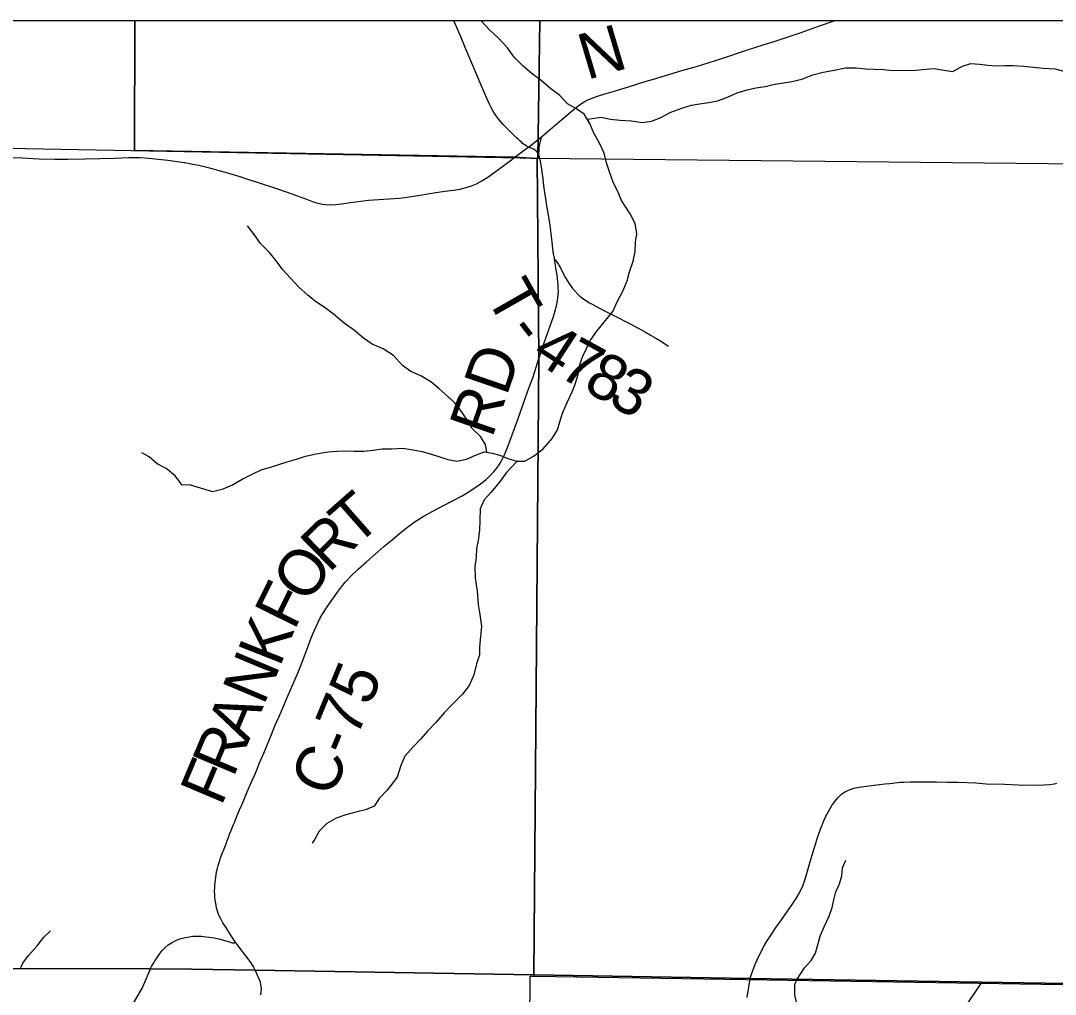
# Model space of a CAD drawing. Extents: x 0 to 191, y 0 to 55.
# Drawn here: x 145.722 to 146.361, y 24.816 to 25.418 of the extents above; entities that cross this region are included whole.
import ezdxf

# ---------------------------------------------------------------- set-up
doc = ezdxf.new("R2010")
doc.units = 0
for name, color, linetype in [('GM_X_Corporation', 7, 'Continuous'), ('GM_X_County_Road', 7, 'Continuous'), ('GM_X_County_Road_Text', 7, 'Continuous'), ('GM_X_Minor_River', 7, 'Continuous'), ('GM_X_State_Route', 7, 'Continuous'), ('GM_X_Township_Road', 7, 'Continuous'), ('GM_X_Township_Road_Text', 7, 'Continuous')]:
    doc.layers.add(name, color=color, linetype=linetype)

msp = doc.modelspace()

# ---------------------------------------------------------------- linework, layer by layer
at = {"layer": 'GM_X_Corporation'}
for points in [[(149.5758, 25.41761), (143.27549, 25.41761)], [(145.53575, 24.8325), (145.80185, 24.83212), (145.82777, 24.83197), (145.86688, 24.83121), (146.03892, 24.82849), (146.04196, 25.20902), (146.041, 25.33251), (146.02679, 25.33333), (145.79216, 25.33735), (145.79254, 25.41761), (143.27549, 25.41761)], [(149.5758, 25.41761), (145.79254, 25.41761), (145.79216, 25.33735), (146.02679, 25.33333), (146.041, 25.33251), (146.04196, 25.20902), (146.03892, 24.82849), (146.17247, 24.8262), (146.54941, 24.82014), (146.55017, 24.94381), (147.26754, 24.93877)], [(145.53575, 24.8325), (145.80185, 24.83212), (145.82777, 24.83197), (145.86688, 24.83121), (146.03892, 24.82849), (146.17247, 24.8262), (146.54941, 24.82014), (146.55017, 24.94381), (147.26754, 24.93877)], [(147.26754, 24.93877), (146.55017, 24.94381), (146.54941, 24.82014), (146.17247, 24.8262), (146.03892, 24.82849), (145.86688, 24.83121), (145.82777, 24.83197), (145.80185, 24.83212), (145.53575, 24.8325)], [(145.53575, 24.8325), (145.80185, 24.83212), (145.82777, 24.83197), (145.86688, 24.83121), (146.03892, 24.82849), (146.17247, 24.8262), (146.54941, 24.82014), (146.55017, 24.94381), (147.26754, 24.93877)]]:
    msp.add_lwpolyline(points, dxfattribs=at)
for points in [[(146.04261, 25.41761), (145.54018, 25.41761), (145.53909, 25.34216), (146.04147, 25.33262)], [(146.55509, 25.41761), (146.04261, 25.41761), (146.04147, 25.33262), (146.55372, 25.32743)], [(146.03675, 24.82762), (146.03933, 24.82759), (146.54827, 24.81955), (146.54508, 24.6158), (146.54032, 24.31446), (146.03321, 24.31897)]]:
    msp.add_lwpolyline(points, close=True, dxfattribs=at)
at = {"layer": 'GM_X_County_Road'}
for points in [[(146.0356, 25.33954), (146.03423, 25.34024), (146.03335, 25.34085), (146.03265, 25.34135), (146.03179, 25.34207), (146.03124, 25.34257), (146.03054, 25.34319), (146.02934, 25.34439), (146.02825, 25.34535), (146.02678, 25.34678), (146.02573, 25.34773), (146.02348, 25.34998), (146.02031, 25.35332), (146.01749, 25.35645), (146.01568, 25.35894), (146.01428, 25.36102), (146.01329, 25.36269), (146.01163, 25.36606), (146.00948, 25.37062), (146.00638, 25.37788), (146.00137, 25.38984), (145.99654, 25.40104), (145.99442, 25.40622), (145.99265, 25.41044), (145.98996, 25.41674), (145.98957, 25.41761)], [(146.04384, 25.346), (146.04664, 25.34842), (146.04949, 25.35076), (146.05623, 25.35653), (146.0617, 25.36116), (146.06511, 25.36397), (146.06781, 25.366), (146.06844, 25.36644), (146.0694, 25.3671), (146.0706, 25.36784), (146.07187, 25.36851), (146.07339, 25.36923), (146.07597, 25.37025), (146.079, 25.37127), (146.08219, 25.37219), (146.08934, 25.37428), (146.09811, 25.377), (146.10717, 25.37977), (146.11485, 25.38222), (146.12026, 25.38382), (146.13043, 25.3868), (146.13935, 25.38941), (146.15505, 25.39432), (146.17036, 25.39942), (146.18053, 25.40266), (146.1881, 25.40501), (146.20405, 25.41039), (146.2154, 25.41446), (146.22447, 25.41761)], [(146.0356, 25.33954), (146.03956, 25.34251), (146.04384, 25.346)], [(146.04212, 25.33459), (146.0421, 25.33578), (146.04212, 25.33647), (146.04216, 25.3371), (146.04223, 25.33796), (146.04231, 25.33897), (146.0425, 25.34052), (146.04286, 25.34246), (146.04304, 25.3433), (146.04341, 25.34466), (146.0437, 25.3456), (146.04384, 25.346)], [(146.02689, 25.33306), (146.02904, 25.3347), (146.03528, 25.33934), (146.0356, 25.33954)], [(146.04212, 25.33459), (146.04175, 25.33549), (146.04136, 25.3361), (146.04104, 25.33654), (146.04023, 25.33725), (146.03911, 25.33799), (146.03837, 25.3384), (146.0356, 25.33954)], [(145.71578, 25.33323), (145.72283, 25.33283), (145.73314, 25.33238), (145.74298, 25.33212), (145.75103, 25.3321), (145.76185, 25.33232), (145.77092, 25.33252), (145.77973, 25.33272), (145.78871, 25.33311), (145.79031, 25.3331), (145.79549, 25.33306), (145.80107, 25.33275), (145.80693, 25.33215), (145.81288, 25.33147), (145.81855, 25.33071), (145.82286, 25.33005), (145.82339, 25.32996), (145.82821, 25.32906), (145.8319, 25.3283), (145.83456, 25.3277), (145.83688, 25.32717), (145.84, 25.32637), (145.84437, 25.32518), (145.84824, 25.3241)], [(145.84824, 25.3241), (145.85114, 25.32328), (145.85732, 25.3213), (145.86074, 25.32022), (145.86927, 25.31756), (145.87939, 25.31422), (145.88599, 25.31201), (145.89171, 25.30985), (145.89849, 25.30733), (145.90259, 25.30572), (145.90556, 25.30489), (145.90752, 25.30448), (145.9085, 25.30432), (145.91042, 25.30409), (145.91319, 25.30399), (145.91656, 25.30415), (145.92022, 25.30455), (145.92577, 25.30543), (145.93051, 25.30605), (145.93682, 25.30673), (145.94622, 25.30747), (145.95594, 25.30806), (145.95931, 25.30843), (145.962, 25.30874), (145.96489, 25.30918), (145.96875, 25.30985), (145.9711, 25.31029), (145.97846, 25.31153), (145.98397, 25.31224), (145.98941, 25.31294), (145.99341, 25.3136), (145.99477, 25.3139), (145.99717, 25.31452), (146.0004, 25.31563), (146.00353, 25.31695), (146.0068, 25.31867), (146.01045, 25.32097), (146.01425, 25.32362), (146.01824, 25.32655), (146.02507, 25.33168), (146.02689, 25.33306)], [(146.05179, 25.27004), (146.05165, 25.27088), (146.05119, 25.27373), (146.05075, 25.27681), (146.05047, 25.27896), (146.04917, 25.28972), (146.04835, 25.29524), (146.04698, 25.30328), (146.04648, 25.30635), (146.04571, 25.31157), (146.04516, 25.31587), (146.04451, 25.32177), (146.04441, 25.32269), (146.04379, 25.3273), (146.04316, 25.33058), (146.04269, 25.33261), (146.04246, 25.33359), (146.04212, 25.33459)], [(146.04219, 25.20919), (146.04287, 25.21137), (146.04457, 25.21637), (146.04661, 25.22223), (146.04784, 25.22575), (146.0493, 25.22973), (146.05083, 25.23436), (146.0523, 25.23913), (146.05315, 25.24247), (146.05347, 25.24388), (146.05362, 25.24477), (146.05387, 25.24656), (146.05407, 25.2484), (146.05414, 25.2503), (146.05407, 25.25252), (146.05399, 25.25467), (146.05383, 25.25644), (146.05342, 25.26046), (146.05284, 25.26386), (146.05243, 25.26618), (146.05206, 25.26836), (146.05179, 25.27004)], [(145.85472, 24.84839), (145.85294, 24.85101), (145.85178, 24.85284), (145.84861, 24.85785), (145.8469, 24.86048), (145.84552, 24.86298), (145.8448, 24.86444), (145.84421, 24.86588), (145.84355, 24.86782), (145.84301, 24.86973), (145.84265, 24.87137), (145.84218, 24.87448), (145.84197, 24.87624), (145.84182, 24.87813), (145.84173, 24.87983), (145.84181, 24.88245), (145.84188, 24.88363), (145.842, 24.8855), (145.84241, 24.88857), (145.84301, 24.89193), (145.84356, 24.89427), (145.84397, 24.89585), (145.84452, 24.89779), (145.84494, 24.89908), (145.84527, 24.89996), (145.8463, 24.90265), (145.84798, 24.90716), (145.84882, 24.90938), (145.84952, 24.91129), (145.8503, 24.91331), (145.85101, 24.91523), (145.85179, 24.91722), (145.85259, 24.91917), (145.85343, 24.92116), (145.85417, 24.92299), (145.8549, 24.92485), (145.85573, 24.92685), (145.85716, 24.93023), (145.85851, 24.93347), (145.85978, 24.9363), (145.86192, 24.94143), (145.86336, 24.94464), (145.86481, 24.94806), (145.8663, 24.95147), (145.86801, 24.95546), (145.86937, 24.95882), (145.87138, 24.96351), (145.87217, 24.96539), (145.87691, 24.97679), (145.87905, 24.9822), (145.88135, 24.9875), (145.88285, 24.99091), (145.88709, 25.00105), (145.8915, 25.01093), (145.89356, 25.01582), (145.89543, 25.02047), (145.89765, 25.02636), (145.90006, 25.03293), (145.90144, 25.0365), (145.90323, 25.04078), (145.90506, 25.04481), (145.90622, 25.04723), (145.90667, 25.04814), (145.90723, 25.0492), (145.90858, 25.05152), (145.91127, 25.05557), (145.91366, 25.05919), (145.91762, 25.0648), (145.92011, 25.06794), (145.92243, 25.07082), (145.9233, 25.07179), (145.92598, 25.07459), (145.93038, 25.07882), (145.93556, 25.08345), (145.94258, 25.08959), (145.94639, 25.09282), (145.9516, 25.09722), (145.95576, 25.10079), (145.95927, 25.10362), (145.96571, 25.10829), (145.97061, 25.11135), (145.97422, 25.11343), (145.97974, 25.1164), (145.98838, 25.12089), (145.99463, 25.12427), (145.99997, 25.12741), (146.00281, 25.12927), (146.00609, 25.13161), (146.00946, 25.13435), (146.01174, 25.13646), (146.01411, 25.13892), (146.01609, 25.14131), (146.01753, 25.14334), (146.01877, 25.14549), (146.02056, 25.14911), (146.02264, 25.15396), (146.0242, 25.15803), (146.02567, 25.16178), (146.02933, 25.17203), (146.03347, 25.18375), (146.03533, 25.18902), (146.03847, 25.19779), (146.04131, 25.20633), (146.04206, 25.20875), (146.04219, 25.20919)], [(145.86698, 24.83094), (145.86681, 24.8313), (145.86664, 24.83167), (145.86552, 24.83372), (145.86368, 24.83658), (145.86112, 24.84008), (145.85747, 24.84472), (145.85521, 24.84768), (145.85472, 24.84839)], [(145.87035, 24.81614), (145.87062, 24.81978), (145.87019, 24.82395), (145.86698, 24.83094)]]:
    msp.add_lwpolyline(points, dxfattribs=at)
at = {"layer": 'GM_X_Minor_River'}
for points in [[(145.82661, 25.13094), (145.84052, 25.1269), (145.84694, 25.1285), (145.85278, 25.13103), (145.8588, 25.13452), (145.86501, 25.13763), (145.87047, 25.14036), (145.87688, 25.14214), (145.8865, 25.1453), (145.89235, 25.14688), (145.89782, 25.14866), (145.90443, 25.15007), (145.9118, 25.1513), (145.91728, 25.15174), (145.92257, 25.152), (145.92806, 25.15169), (145.93393, 25.15176), (145.93979, 25.1524), (145.94527, 25.15323), (145.95094, 25.1533), (145.95794, 25.15357), (145.96419, 25.15251), (145.97007, 25.15163), (145.975, 25.15018), (145.98089, 25.14835), (145.98582, 25.14671), (145.99132, 25.14563), (145.99736, 25.14685), (146.00245, 25.14918), (146.00829, 25.15134), (146.01322, 25.15064), (146.01796, 25.14937), (146.0229, 25.14716), (146.0284, 25.14571), (146.03332, 25.14558), (146.03878, 25.14868), (146.04479, 25.15331), (146.05021, 25.15963), (146.05356, 25.16499), (146.05503, 25.16994), (146.05668, 25.17527), (146.05945, 25.18175), (146.0626, 25.18843), (146.06444, 25.19319), (146.06628, 25.1991), (146.06735, 25.20537), (146.06919, 25.21051), (146.07141, 25.21528), (146.07401, 25.22025), (146.07793, 25.2258), (146.08241, 25.23154), (146.08784, 25.23806), (146.09042, 25.24397), (146.09414, 25.25103), (146.09654, 25.25694), (146.098, 25.26246), (146.10039, 25.26913), (146.10147, 25.27502), (146.10179, 25.2809), (146.10268, 25.28604), (146.10148, 25.29228), (146.0984, 25.29831), (146.0932, 25.30659), (146.09107, 25.31169), (146.08818, 25.31734), (146.08565, 25.32433), (146.08389, 25.32981), (146.08232, 25.33586), (146.07961, 25.3419), (146.07595, 25.34811), (146.07362, 25.35415), (146.07015, 25.35999), (146.06539, 25.36316), (146.05968, 25.36631), (146.0549, 25.37156), (146.04956, 25.37548), (146.04346, 25.38072), (146.03793, 25.38482), (146.0324, 25.3895), (146.02685, 25.39512), (146.02263, 25.40076), (146.01709, 25.40676), (146.01155, 25.412), (146.0064, 25.41761)], [(146.07201, 25.35687), (146.08058, 25.35803), (146.08627, 25.35677), (146.09214, 25.35628), (146.09933, 25.3558), (146.10597, 25.35474), (146.11164, 25.35557), (146.11691, 25.35753), (146.12369, 25.36121), (146.13029, 25.36357), (146.13632, 25.36554), (146.14124, 25.36617), (146.14709, 25.367), (146.15238, 25.36821), (146.15766, 25.36998), (146.16463, 25.3731), (146.17066, 25.37488), (146.17614, 25.37608), (146.18181, 25.37691), (146.18671, 25.3783), (146.19314, 25.37914), (146.19843, 25.38015), (146.20447, 25.38155), (146.21125, 25.3841), (146.21767, 25.38589), (146.22352, 25.38691), (146.23145, 25.38852), (146.23808, 25.38841), (146.24376, 25.38791), (146.24944, 25.3876), (146.25512, 25.38748), (146.26042, 25.38679), (146.2748, 25.38697), (146.28123, 25.38761), (146.28633, 25.38806), (146.29107, 25.38735), (146.2977, 25.3863), (146.30372, 25.3896), (146.309, 25.39118), (146.3143, 25.39086), (146.31942, 25.39017), (146.32491, 25.38967), (146.32983, 25.38992), (146.33494, 25.38998), (146.34157, 25.38949), (146.34763, 25.38881), (146.3535, 25.38831), (146.36088, 25.38783), (146.36942, 25.38566)], [(146.00983, 25.15112), (146.009, 25.1559), (146.00593, 25.1608), (146.00057, 25.16604), (145.99749, 25.17132), (145.99423, 25.17621), (145.99001, 25.18185), (145.98027, 25.19045), (145.97531, 25.19457), (145.96922, 25.19829), (145.96295, 25.20105), (145.9578, 25.20478), (145.95226, 25.21079), (145.94578, 25.21507), (145.93913, 25.21783), (145.9338, 25.22156), (145.92807, 25.22623), (145.92178, 25.2309), (145.91529, 25.23632), (145.90939, 25.24061), (145.90405, 25.24415), (145.89928, 25.24807), (145.89374, 25.25313), (145.88858, 25.25856), (145.88399, 25.26382), (145.87977, 25.26927), (145.87556, 25.27453), (145.87001, 25.27996), (145.86617, 25.2856), (145.86215, 25.29086)], [(145.82661, 25.13094), (145.82169, 25.13088), (145.81747, 25.13652), (145.81175, 25.141), (145.80623, 25.14396), (145.80127, 25.14826), (145.7967, 25.15086)], [(146.02865, 25.1457), (146.02204, 25.13861), (146.01756, 25.13249), (146.01251, 25.12655), (146.00821, 25.12175), (146.00581, 25.11622), (146.00569, 25.10901), (146.00537, 25.10294), (146.00449, 25.09667), (146.00359, 25.09172), (146.00327, 25.08603), (146.00257, 25.08052), (146.00264, 25.0735), (146.00386, 25.06536), (146.00451, 25.05702), (146.00552, 25.05096), (146.00653, 25.04376), (146.00603, 25.0375), (146.00534, 25.03085), (146.00539, 25.02611), (146.00355, 25.02039), (146.00192, 25.01373), (145.99896, 25.00706), (145.99485, 25.00169), (145.98829, 24.99516), (145.98361, 24.99017), (145.97838, 24.98423), (145.97332, 24.97885), (145.96921, 24.97406), (145.96415, 24.96907), (145.95929, 24.96351), (145.95688, 24.95778), (145.9545, 24.95055), (145.94833, 24.9425), (145.94347, 24.93732), (145.9403, 24.93254), (145.93502, 24.93038), (145.92898, 24.92879), (145.92276, 24.9272), (145.91691, 24.92523), (145.91108, 24.92193), (145.9064, 24.91713), (145.90361, 24.91217), (145.90193, 24.90968)], [(146.20165, 24.82567), (146.20612, 24.8328), (146.21037, 24.83729), (146.21293, 24.84177), (146.21457, 24.84786), (146.21603, 24.85301), (146.21825, 24.85797), (146.2214, 24.86465), (146.22324, 24.86998), (146.22432, 24.87474), (146.2256, 24.87969), (146.22782, 24.88465), (146.22928, 24.8896), (146.22961, 24.89453), (146.23164, 24.8993)], [(145.72195, 24.83287), (145.72321, 24.83565), (145.72675, 24.84043), (145.73217, 24.84638), (145.73628, 24.85174), (145.7404, 24.85558)], [(146.20647, 24.73144), (146.20608, 24.73637), (146.20493, 24.74112), (146.20359, 24.74624), (146.20187, 24.75307), (146.20147, 24.75915), (146.20241, 24.76485), (146.20391, 24.77207), (146.20446, 24.77682), (146.20426, 24.78327), (146.20443, 24.79011), (146.20423, 24.79486), (146.20384, 24.7996), (146.2025, 24.80492), (146.20154, 24.80966), (146.2002, 24.81611), (146.20018, 24.82238), (146.20165, 24.82567)], [(146.20485, 24.72498), (146.21389, 24.72253), (146.21921, 24.72179), (146.22395, 24.72199), (146.23001, 24.72543), (146.23684, 24.72887), (146.24327, 24.7344), (146.24573, 24.73916), (146.24837, 24.74581), (146.24987, 24.75075), (146.25289, 24.75798), (146.25705, 24.76293), (146.26368, 24.7677), (146.26842, 24.77056), (146.27353, 24.77381), (146.27865, 24.77667), (146.28471, 24.78125), (146.29096, 24.78772), (146.29663, 24.79344), (146.30155, 24.80029), (146.30457, 24.80657), (146.30835, 24.81285), (146.31581, 24.82378)]]:
    msp.add_lwpolyline(points, dxfattribs=at)
at = {"layer": 'GM_X_State_Route'}
for points in [[(146.17257, 24.82593), (146.17284, 24.827), (146.17337, 24.82877), (146.17396, 24.83051), (146.17502, 24.83339), (146.17685, 24.83764), (146.17917, 24.84235), (146.18152, 24.84668), (146.18279, 24.8488), (146.18474, 24.85194), (146.18866, 24.85787), (146.19188, 24.86241), (146.1957, 24.86766), (146.19819, 24.87119), (146.20108, 24.87559), (146.20249, 24.87801), (146.20406, 24.88106), (146.20507, 24.88335), (146.20615, 24.88627), (146.20764, 24.89102), (146.20946, 24.8976), (146.21211, 24.90649), (146.21466, 24.91444), (146.21645, 24.91938), (146.21798, 24.92308), (146.2194, 24.92642), (146.22097, 24.92933), (146.22295, 24.93291), (146.22484, 24.9354), (146.22679, 24.93777), (146.22905, 24.93991), (146.23097, 24.94123), (146.23331, 24.94255), (146.23658, 24.94372), (146.23995, 24.94438), (146.24596, 24.94522), (146.25575, 24.94627), (146.25882, 24.94663), (146.26066, 24.94683), (146.26188, 24.94697), (146.26371, 24.94716), (146.26555, 24.94734), (146.2674, 24.94747), (146.27173, 24.94764), (146.27265, 24.94764), (146.27357, 24.94766), (146.27552, 24.94763), (146.2819, 24.94753), (146.28777, 24.94754), (146.29456, 24.94745), (146.30105, 24.94745), (146.31207, 24.94693), (146.31842, 24.94642), (146.32965, 24.94609), (146.33818, 24.94573), (146.34692, 24.94564), (146.35395, 24.94582), (146.35744, 24.94591), (146.36053, 24.94633), (146.362, 24.94675)], [(146.17069, 24.81447), (146.17257, 24.82593)]]:
    msp.add_lwpolyline(points, dxfattribs=at)
at = {"layer": 'GM_X_Township_Road'}
for points in [[(146.05179, 25.27004), (146.05211, 25.26997), (146.05236, 25.26976), (146.05425, 25.26707), (146.05509, 25.26568), (146.05549, 25.26494), (146.05736, 25.26111), (146.05851, 25.25891), (146.06055, 25.25546), (146.06241, 25.25286), (146.06403, 25.2509), (146.06589, 25.24902), (146.06747, 25.24759), (146.06849, 25.24668), (146.07106, 25.24485), (146.07333, 25.24344), (146.07533, 25.24227), (146.07914, 25.24023), (146.08432, 25.23756), (146.08829, 25.23549), (146.09809, 25.23063), (146.10465, 25.22714), (146.10799, 25.22528), (146.11145, 25.22323), (146.11428, 25.22164), (146.11776, 25.21949), (146.11996, 25.21805), (146.12224, 25.21658)], [(145.80195, 24.83186), (145.80282, 24.83346), (145.80348, 24.83467), (145.80415, 24.83579), (145.80487, 24.837), (145.80552, 24.83795), (145.80625, 24.83908), (145.80748, 24.84095), (145.80937, 24.8434), (145.81122, 24.84527), (145.81309, 24.84689), (145.81515, 24.84827), (145.81739, 24.84947), (145.81962, 24.85036), (145.82181, 24.85104), (145.82385, 24.85154), (145.82606, 24.85198), (145.82832, 24.85222), (145.83011, 24.85232), (145.83147, 24.8523), (145.83365, 24.8522), (145.83483, 24.85208), (145.83832, 24.85171), (145.84147, 24.85124), (145.84439, 24.85063), (145.85097, 24.8488), (145.85256, 24.84826), (145.85343, 24.84813), (145.85406, 24.8482), (145.85439, 24.84829), (145.85472, 24.84839)], [(145.80195, 24.83186), (145.79714, 24.82085), (145.79212, 24.81202), (145.78411, 24.79904), (145.78051, 24.79321), (145.76982, 24.77281), (145.76671, 24.76681), (145.7636, 24.76191), (145.76208, 24.75945), (145.76011, 24.757), (145.75744, 24.75384), (145.75417, 24.75045), (145.74757, 24.74533), (145.74305, 24.74255), (145.73868, 24.73966), (145.73393, 24.73524), (145.72783, 24.72973), (145.72145, 24.72379), (145.71698, 24.71817), (145.71022, 24.70917), (145.70624, 24.70394), (145.69942, 24.69581), (145.69517, 24.69111)]]:
    msp.add_lwpolyline(points, dxfattribs=at)

# ---------------------------------------------------------------- texts
at = {"layer": 'GM_X_County_Road_Text'}
for s, height, rotation, p in [('N', 0.02841, 16.52583, (146.07173, 25.38086)), ('RD', 0.028409, 70.97375, (146.01312, 25.15929)), ('T', 0.02841, 41.36412, (145.92873, 25.09223)), ('R', 0.02841, 44.46459, (145.91237, 25.07616)), ('O', 0.02841, 54.76297, (145.89882, 25.05677)), ('F', 0.02841, 63.71011, (145.89093, 25.04059)), ('K', 0.02841, 68.49858, (145.88202, 25.0179)), ('N', 0.02841, 67.22213, (145.87208, 24.99421)), ('C-75', 0.028409, 67.45055, (145.91409, 24.93713)), ('A', 0.02841, 67.14125, (145.86236, 24.97114)), ('R', 0.02841, 67.14147, (145.85329, 24.94964)), ('F', 0.02841, 67.14237, (145.84585, 24.93197))]:
    msp.add_text(s, height=height, rotation=rotation, dxfattribs=at).set_placement(p)
at = {"layer": 'GM_X_Township_Road_Text'}
for s, rotation, p in [('T', 299.63113, (146.00882, 25.24752)), ('-', 307.49552, (146.02167, 25.22551)), ('4', 326.94844, (146.03646, 25.20914)), ('7', 331.29373, (146.05314, 25.19839)), ('8', 331.23047, (146.06848, 25.18999)), ('3', 329.89302, (146.08367, 25.18165))]:
    msp.add_text(s, height=0.02841, rotation=rotation, dxfattribs=at).set_placement(p)

doc.saveas('drawing.dxf')
